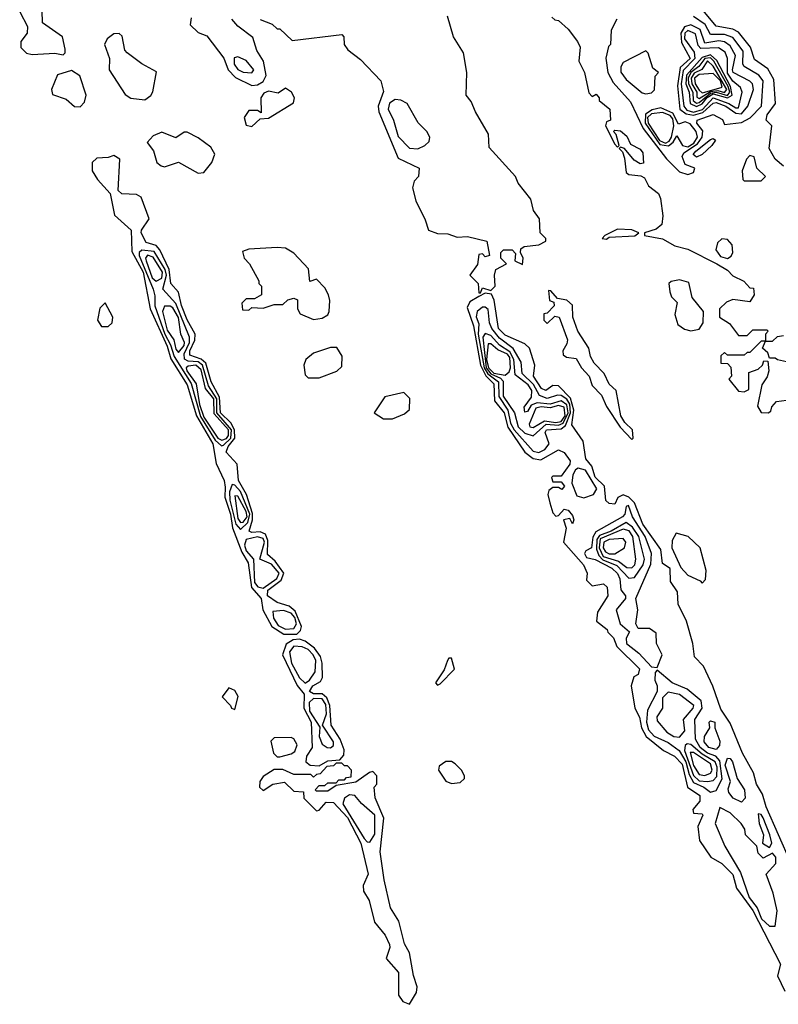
# Model space of a CAD drawing. Extents: x 2889633 to 3052318, y 540750 to 918690.
# Tile 619 of 656: x 2967420 to 2970116, y 857582 to 861083. Entities that reach past the tile are written whole.
import ezdxf

# ---------------------------------------------------------------- set-up
doc = ezdxf.new("R2010")
doc.units = 0

msp = doc.modelspace()

# ---------------------------------------------------------------- linework, layer by layer
at = {"layer": '0CON02XD'}
for points in [[(2967420.5, 861110.5), (2967448.6, 861058.6), (2967447.5, 861035), (2967424.2, 861005), (2967424.3, 860984.3), (2967444.2, 860964.2), (2967465, 860958.8), (2967545, 860963.3), (2967575, 860957.5)], [(2967575, 860957.5), (2967582.5, 860965), (2967582.5, 860977.5), (2967572.4, 861022.4), (2967501.2, 861071.2), (2967500, 861115)], [(2970135, 860562.5), (2970105, 860587.5), (2970083.8, 860625), (2970093.3, 860705), (2970072.5, 860725), (2970076.7, 860745), (2970106, 860785), (2970100.5, 860870.5), (2970078.3, 860908.3), (2970031.2, 860941.2), (2970017.5, 860985), (2969975, 861038), (2969955, 861049.4), (2969895, 861060), (2969842.7, 861122.7)], [(2968030.3, 861089.7), (2968025.8, 861065), (2968055, 861037.5), (2968085.7, 861025.7), (2968145.5, 860945.5), (2968160.8, 860905), (2968187.6, 860877.6), (2968245, 860848.8)], [(2968245, 860848.8), (2968265, 860851.2), (2968285, 860863.3), (2968295.7, 860884.3), (2968286.7, 860935), (2968262.7, 860972.7), (2968249.4, 861019.4), (2968195, 861060), (2968173.8, 861085)], [(2968275, 861083.3), (2968317, 861067), (2968335, 861050), (2968345, 861050), (2968388.3, 861008.3), (2968565, 861030), (2968571.7, 861021.7), (2968573.3, 860995), (2968586.1, 860976.1), (2968630.9, 860940.9), (2968703.3, 860865), (2968713, 860827), (2968693.8, 860775), (2968696, 860755), (2968765, 860590), (2968840, 860555), (2968837.5, 860525), (2968821.7, 860508.3), (2968816.7, 860485), (2968828.3, 860438.3), (2968861.7, 860371.7), (2968872.5, 860335), (2968905, 860322.5), (2968941.7, 860321.7), (2968975, 860310), (2969011.7, 860311.7), (2969080, 860295), (2969090, 860245), (2969075, 860240), (2969065, 860250), (2969051.7, 860248.3), (2969047, 860213), (2969020, 860175), (2969050, 860145), (2969051.7, 860111.7), (2969058.3, 860111.7), (2969065, 860130), (2969095, 860120), (2969110, 860135), (2969107.5, 860175), (2969112.5, 860195), (2969150, 860215), (2969130, 860235), (2969130, 860255), (2969140, 860265), (2969170, 860265), (2969181.7, 860251.7), (2969180, 860225), (2969207.5, 860212.5), (2969210, 860235), (2969200, 860255), (2969201.7, 860268.3), (2969213, 860277), (2969265, 860282.5), (2969290, 860295), (2969290, 860305), (2969270, 860325), (2969267.5, 860375), (2969246.7, 860405), (2969236.7, 860445), (2969191.7, 860501.7), (2969182.5, 860525), (2969088.3, 860628.3), (2969085.9, 860675.9), (2969040, 860755), (2969025, 860792.5), (2969006.7, 860815), (2969008.8, 860895), (2968998, 860965), (2968961.3, 861021.3), (2968940, 861095)], [(2969311.7, 861091.7), (2969321.7, 861081.7), (2969335, 861080), (2969369.5, 861049.5), (2969402.5, 861005), (2969412.5, 860985), (2969407.5, 860935), (2969427.5, 860895), (2969443, 860823), (2969455, 860810), (2969468.3, 860818.3), (2969480, 860805), (2969480, 860795), (2969517.5, 860765), (2969520, 860725), (2969505, 860720), (2969502.5, 860705), (2969535, 860640), (2969545, 860630), (2969550, 860635), (2969540, 860675), (2969530, 860685), (2969535, 860690), (2969555, 860687.5), (2969578.3, 860668.3), (2969590.7, 860640.7), (2969625, 860622.5), (2969635, 860610), (2969637, 860573), (2969625, 860570), (2969603.6, 860583.6), (2969570, 860625), (2969555, 860630), (2969550, 860625), (2969562.5, 860612.5), (2969570, 860590), (2969575, 860540), (2969585, 860532.5), (2969627.5, 860527.5), (2969640, 860520), (2969655, 860492.5), (2969690, 860465), (2969697, 860447), (2969705.8, 860385), (2969702.5, 860355), (2969681.7, 860338.3), (2969640, 860325), (2969640, 860315), (2969704.1, 860304.1), (2969748.3, 860278.3), (2969795, 860266.7), (2969897.5, 860215), (2969935, 860192.5), (2969955, 860172.5), (2969993, 860153), (2970015, 860130), (2970028.3, 860128.3), (2970030, 860105), (2970015, 860080), (2969955, 860087.5), (2969931.7, 860078.3), (2969907.5, 860055), (2969907.5, 860025), (2969943, 860003), (2969975, 859960), (2970005, 859960), (2970025, 859980), (2970075, 859980), (2970080, 859975), (2970070, 859965), (2970070, 859940), (2970095, 859940), (2970113, 859957), (2970135, 859960)], [(2969542.5, 861085), (2969522.5, 861045), (2969520, 860995), (2969513, 860987), (2969503.6, 860946.4), (2969510, 860895), (2969529.2, 860859.2), (2969590.7, 860790.7), (2969636.1, 860696.1), (2969718.3, 860588.3), (2969765, 860542.5), (2969795, 860532.5)], [(2969795, 860532.5), (2969815, 860540), (2969820, 860555), (2969785, 860567.5), (2969773.9, 860596.1), (2969780.9, 860609.1), (2969828.8, 860641.2), (2969845.6, 860665), (2969847.3, 860687.3), (2969826.7, 860715), (2969827.5, 860725), (2969885, 860746.2), (2969918.3, 860728.3), (2969925, 860710), (2969985, 860717.5), (2970015.6, 860734.4), (2970056, 860775), (2970062, 860865), (2970046.7, 860885), (2969995, 860916.7), (2969990, 860925), (2969990.9, 860970.9), (2969955, 861019.2), (2969925, 861030.6), (2969875, 861030), (2969856.2, 861066.2), (2969815, 861094.2)], [(2967865, 860797.5), (2967886.7, 860813.3), (2967893.6, 860826.4), (2967907, 860897), (2967855, 860926), (2967802.5, 860965), (2967794, 860974), (2967784.3, 861024.3), (2967774.1, 861034.1), (2967755, 861032.5), (2967731.2, 861015), (2967721.2, 860995), (2967740, 860945), (2967738.8, 860905), (2967795, 860816.7), (2967815, 860803.3), (2967865, 860797.5)], [(2969815, 860743.8), (2969847.5, 860752.5), (2969885, 860785.7), (2969895, 860788.1), (2969930, 860775), (2969965, 860750), (2969985, 860748.6), (2970008, 860775), (2970027.5, 860835), (2970023.8, 860855), (2970015, 860863.8), (2969956.2, 860895), (2969952.9, 860905), (2969964.3, 860955), (2969945, 860990), (2969925, 861004.2), (2969905, 861008.1), (2969855, 860999.2), (2969837.9, 861047.9), (2969805, 861064.4), (2969783.1, 861056.9), (2969770, 861035), (2969772.2, 861002.2), (2969802.9, 860945), (2969767, 860913), (2969758, 860848), (2969766.7, 860765), (2969788.3, 860748.3), (2969815, 860743.8)], [(2969815, 860754.2), (2969846.5, 860763.5), (2969885, 860805.2), (2969940.6, 860785), (2969965, 860769.5), (2969975, 860770), (2969988, 860825), (2969981.9, 860841.9), (2969955, 860864.5), (2969935, 860893.1), (2969935.7, 860945), (2969927.4, 860967.4), (2969903.3, 860983.3), (2969840.6, 860980.6), (2969831.3, 860991.3), (2969822.2, 861032.2), (2969795, 861044.5), (2969784, 861035), (2969782.4, 861015), (2969817.6, 860967.6), (2969819.7, 860945), (2969777.9, 860902.1), (2969770.8, 860855), (2969780.4, 860775), (2969791.3, 860761.3), (2969815, 860754.2)], [(2969645, 860818.8), (2969665, 860823.3), (2969676.4, 860833.6), (2969678.3, 860881.7), (2969690, 860895), (2969670, 860910), (2969653.6, 860963.6), (2969645, 860972.5), (2969565, 860930), (2969556.7, 860915), (2969556.4, 860896.4), (2969575, 860870), (2969632.7, 860822.7), (2969645, 860818.8)], [(2968245, 860893.3), (2968252.5, 860905), (2968225, 860937.5), (2968195, 860951.2), (2968182.5, 860947.5), (2968182, 860925), (2968195, 860906.2), (2968215, 860896.2), (2968245, 860893.3)], [(2969825, 860773.8), (2969845, 860783.6), (2969863.8, 860806.2), (2969885, 860819.1), (2969935, 860804.4), (2969952.4, 860815), (2969946.1, 860845), (2969897.7, 860937.7), (2969875, 860958.4), (2969845, 860948.4), (2969789.4, 860885), (2969788, 860855), (2969799.7, 860825), (2969803.4, 860785), (2969825, 860773.8)], [(2969825, 860786.2), (2969835, 860788.4), (2969875, 860821.6), (2969895.4, 860825.4), (2969935, 860813.4), (2969943.2, 860825), (2969938.3, 860845), (2969887.5, 860935), (2969875, 860947.5), (2969854.7, 860945), (2969833.1, 860916.9), (2969805.2, 860894.8), (2969795.8, 860875), (2969797.5, 860855), (2969812.7, 860825), (2969813.3, 860795), (2969825, 860786.2)], [(2969835, 860802.9), (2969875, 860827.5), (2969900.9, 860830.9), (2969925, 860823.8), (2969932.7, 860835), (2969885, 860918.1), (2969865, 860936.1), (2969844.6, 860905.4), (2969817.6, 860892.4), (2969806.5, 860875), (2969808.8, 860855), (2969826, 860825), (2969827, 860807), (2969835, 860802.9)], [(2967635, 860772.5), (2967650.7, 860789.3), (2967656.2, 860815), (2967633.6, 860883.6), (2967605, 860902.5), (2967555, 860886.7), (2967533.3, 860835), (2967537, 860817), (2967585, 860800), (2967615, 860773.8), (2967635, 860772.5)], [(2969845, 860822.3), (2969855, 860824.8), (2969917.1, 860842.9), (2969911, 860865), (2969885, 860891.5), (2969835, 860888.4), (2969818.7, 860875), (2969820.3, 860855), (2969835, 860832.2), (2969845, 860822.3)], [(2968245, 860702.5), (2968275, 860730), (2968305, 860732.5), (2968393, 860787), (2968396.7, 860805), (2968386.7, 860825), (2968365, 860838.8), (2968338.3, 860821.7), (2968305, 860828.8), (2968288.3, 860821.7), (2968277.5, 860805), (2968278.3, 860751.7), (2968265, 860760), (2968235, 860760), (2968217.5, 860735), (2968225, 860707.5), (2968245, 860702.5)], [(2968835, 860623.3), (2968860, 860635), (2968875, 860650), (2968877.5, 860665), (2968866.7, 860685), (2968835.9, 860715.9), (2968796.7, 860785), (2968775, 860796.7), (2968755, 860798.8), (2968734.4, 860785.6), (2968730, 860765), (2968748.8, 860725), (2968765, 860667.5), (2968805, 860626.2), (2968835, 860623.3)], [(2969795, 860630.6), (2969815.9, 860644.1), (2969829.3, 860665), (2969824, 860685), (2969802.8, 860712.8), (2969785, 860720), (2969761.4, 860711.4), (2969740.8, 860750.8), (2969698.9, 860768.9), (2969667.4, 860762.6), (2969643.6, 860746.4), (2969642.7, 860715), (2969695, 860639.6), (2969726, 860634), (2969742.4, 860647.6), (2969755, 860670), (2969775.8, 860635.8), (2969795, 860630.6)], [(2969715, 860644.2), (2969728.7, 860651.3), (2969737.1, 860665), (2969744.4, 860705), (2969740.7, 860730.7), (2969731.6, 860741.6), (2969705, 860753), (2969665, 860748.6), (2969651.8, 860735), (2969653.3, 860715), (2969693.7, 860653.7), (2969715, 860644.2)], [(2968055, 860537.5), (2968075, 860540), (2968103.3, 860575), (2968113.3, 860605), (2968099.5, 860629.5), (2968055, 860663.3), (2968015, 860682.5), (2968005, 860682.5), (2967975, 860663.3), (2967925, 860682.5), (2967895, 860670), (2967873.9, 860646.1), (2967896.2, 860616.2), (2967907.5, 860575), (2967923, 860563), (2967935, 860560), (2967985, 860576.7), (2968055, 860537.5)], [(2969825, 860594), (2969814, 860604), (2969822.5, 860615), (2969875, 860656.7), (2969885, 860660), (2969892.5, 860655), (2969880, 860635), (2969845, 860603.8), (2969825, 860594)], [(2968405, 858898), (2968418.8, 858911.2), (2968421.8, 858925), (2968399.7, 858979.7), (2968377.5, 858997.5), (2968335, 859011.4), (2968301.2, 859035), (2968302.5, 859055), (2968350, 859090), (2968358.8, 859115), (2968328, 859158), (2968301.3, 859181.3), (2968301.8, 859231.8), (2968293.4, 859253.4), (2968275, 859262.7), (2968245, 859259.2), (2968236.2, 859265), (2968247.8, 859305), (2968247.6, 859327.6), (2968226.4, 859395), (2968198.2, 859445), (2968192.9, 859502.9), (2968154.4, 859545), (2968161.5, 859565), (2968184.6, 859595), (2968184.1, 859625), (2968170.3, 859650.2), (2968134, 859685), (2968130.9, 859740.9), (2968100.4, 859795), (2968081.7, 859861.7), (2968065, 859876.2), (2968025, 859890), (2968024.6, 859905), (2968043, 859943), (2968044.3, 859965), (2968015, 860016.2), (2967995, 860066.7), (2967984.3, 860114.3), (2967957.5, 860145), (2967951.5, 860195), (2967918.6, 860265), (2967905, 860280), (2967870.3, 860290.3), (2967852.5, 860325), (2967853.3, 860335), (2967880, 860375), (2967852.3, 860452.3), (2967835, 860461.2), (2967783.3, 860463.3), (2967770, 860475), (2967776.4, 860586.4), (2967755, 860600), (2967735, 860592.5), (2967695, 860590), (2967677.5, 860575), (2967677.5, 860545), (2967696.7, 860515), (2967742.5, 860465), (2967757.9, 860387.9), (2967816.7, 860335), (2967818.9, 860258.9), (2967859.2, 860185), (2967884.4, 860055), (2967945, 859922), (2967957.5, 859877.5), (2968015.4, 859785), (2968048.7, 859675), (2968106.2, 859575), (2968119.1, 859505), (2968147.5, 859445), (2968151.1, 859421.1), (2968148.8, 859385), (2968169.3, 859325), (2968176.6, 859276.6), (2968209.6, 859189.6), (2968232.4, 859152.4), (2968244.6, 859064.6), (2968278.8, 859025), (2968284.4, 858985), (2968316, 858926), (2968358.7, 858898.7), (2968405, 858898)], [(2970055, 860510), (2970070, 860525), (2970040, 860555), (2970030, 860595), (2970015, 860600), (2970003.3, 860586.7), (2969987.5, 860545), (2969990, 860515), (2969995, 860510), (2970055, 860510)], [(2969505, 860302.5), (2969515, 860310), (2969606.1, 860313.9), (2969620, 860325), (2969595.9, 860335.9), (2969545, 860338), (2969500, 860315), (2969490, 860305), (2969505, 860302.5)], [(2969935, 860234.3), (2969948, 860242), (2969954.5, 860255), (2969952.5, 860282.5), (2969935, 860300.8), (2969915, 860304.2), (2969900.5, 860289.5), (2969894, 860265), (2969911.1, 860241.1), (2969935, 860234.3)], [(2968137.7, 859567.7), (2968145, 859570), (2968170.7, 859595), (2968172.6, 859625), (2968121.4, 859685), (2968121.1, 859735), (2968091.6, 859781.6), (2968069.6, 859855), (2968055, 859866.1), (2968018.9, 859868.9), (2968006.4, 859876.4), (2968005.4, 859895), (2968023.8, 859935), (2968023.6, 859953.6), (2967975, 860074.2), (2967928.8, 860125), (2967941.6, 860175), (2967937.3, 860195), (2967898.2, 860258.2), (2967855, 860262.9), (2967844.4, 860255.6), (2967844.5, 860245), (2967894.2, 860125), (2967900.8, 860100.8), (2967900.5, 860065), (2967936, 859965), (2967956.8, 859926.8), (2967969.6, 859885), (2968029.6, 859789.6), (2968062.5, 859672.5), (2968115, 859587.8), (2968137.7, 859567.7)], [(2968465, 860016.7), (2968495, 860021.2), (2968515.9, 860034.1), (2968520, 860045), (2968522.5, 860085), (2968517.5, 860105), (2968505, 860130), (2968475, 860160), (2968451.7, 860151.7), (2968447, 860197), (2968395, 860252.5), (2968365, 860270), (2968335, 860272.5), (2968235, 860267.5), (2968211.7, 860258.3), (2968217.5, 860235), (2968237.5, 860215), (2968270, 860155), (2968270, 860145), (2968280, 860135), (2968280, 860105), (2968255, 860090), (2968225, 860090), (2968210, 860075), (2968211.7, 860051.7), (2968235, 860050), (2968245, 860060), (2968285, 860057.5), (2968325, 860070), (2968355, 860070), (2968373, 860087), (2968395, 860092.5), (2968407, 860087), (2968407.5, 860055), (2968417, 860037), (2968465, 860016.7)], [(2967905, 860153.1), (2967925, 860164.4), (2967928.4, 860185), (2967895, 860238.1), (2967874.6, 860245.4), (2967867.1, 860235), (2967869.5, 860225), (2967891.2, 860165), (2967905, 860153.1)], [(2969805, 859976.2), (2969835, 859982.5), (2969848.8, 860005), (2969850, 860045), (2969810, 860095), (2969798.3, 860148.3), (2969765, 860157.5), (2969735, 860152.5), (2969727.5, 860145), (2969730, 860115), (2969737, 860097), (2969757, 860077), (2969748, 860035), (2969759.3, 859999.3), (2969782.3, 859982.3), (2969805, 859976.2)], [(2970160, 858085), (2970073.3, 858285), (2970059.4, 858329.4), (2970038.1, 858365), (2970027.5, 858405), (2969989.2, 858475), (2969945, 858582.5), (2969912.3, 858632.3), (2969883.6, 858713.6), (2969850, 858785), (2969818.3, 858818.3), (2969812.5, 858865), (2969790, 858945), (2969760, 859005), (2969758.3, 859048.3), (2969732.5, 859085), (2969731.7, 859131.7), (2969705, 859150), (2969698.8, 859198.8), (2969635, 859288.8), (2969605.3, 859365.3), (2969585, 859385.7), (2969565, 859393.8), (2969546.2, 859383.8), (2969535, 859360), (2969515, 859362.5), (2969503, 859373), (2969498.8, 859425), (2969465, 859456.7), (2969453.8, 859495), (2969431.7, 859521.7), (2969422.5, 859585), (2969382.5, 859642.5), (2969389.7, 859695), (2969377.8, 859737.7), (2969335, 859781.4), (2969315, 859782), (2969290, 859765), (2969275, 859772), (2969246, 859815), (2969251.1, 859855), (2969231.4, 859915), (2969215, 859930), (2969145, 859961.4), (2969121.4, 859985), (2969106, 860086), (2969097.5, 860107.5), (2969075, 860110), (2969051.7, 860098.3), (2969020.5, 860079.5), (2969010.8, 860059.2), (2969032.7, 859995), (2969058.1, 859855), (2969076.7, 859816.7), (2969105, 859788.8), (2969107.4, 859727.4), (2969141.5, 859685), (2969154.7, 859634.7), (2969215.8, 859545), (2969245, 859522.5), (2969271.7, 859518.3), (2969335, 859553.8), (2969355, 859543.8), (2969376.7, 859515), (2969375, 859502.5), (2969345, 859460), (2969315, 859460), (2969310, 859455), (2969315, 859440), (2969345, 859440), (2969356.7, 859425), (2969347, 859413), (2969335, 859420), (2969315, 859420), (2969300.7, 859409.3), (2969297.5, 859395), (2969303.8, 859365), (2969315, 859330), (2969325, 859317.5), (2969335, 859320), (2969355, 859342.5), (2969369.3, 859339.3), (2969385, 859320), (2969390, 859305), (2969385, 859290), (2969375, 859310), (2969352.5, 859305), (2969362.5, 859275), (2969352.5, 859225), (2969424.4, 859145), (2969436.7, 859115), (2969435, 859090), (2969455, 859070), (2969495, 859077.5), (2969507.5, 859065), (2969510, 859035), (2969473, 858977), (2969470, 858945), (2969507.5, 858915), (2969510, 858905), (2969530, 858885), (2969542.5, 858855), (2969622.5, 858775), (2969617.5, 858755), (2969603, 858747), (2969592.9, 858715), (2969605.8, 858635), (2969623.2, 858603.2), (2969630, 858565), (2969646.7, 858535), (2969707.5, 858485), (2969746.7, 858465), (2969775, 858436), (2969793.9, 858353.9), (2969836.7, 858325), (2969837.5, 858305), (2969812.5, 858275), (2969815, 858262.5), (2969845, 858260), (2969847.5, 858255), (2969830, 858215), (2969836.2, 858165), (2969876.1, 858106.1), (2969915, 858083.3), (2969954.2, 858044.2), (2969968, 857995), (2970025, 857916), (2970123.3, 857725), (2970113.6, 857683.6), (2970139.3, 857629.3)], [(2969595, 859590), (2969600, 859595), (2969597.5, 859625), (2969570.7, 859650.7), (2969556.7, 859675), (2969540, 859765), (2969515, 859787.5), (2969496.7, 859825), (2969461.2, 859861.2), (2969448.8, 859885), (2969443.3, 859915), (2969403.3, 859975), (2969386.2, 860025), (2969385, 860067.5), (2969365, 860086.2), (2969331.7, 860091.7), (2969308.3, 860118.3), (2969300, 860120), (2969302.5, 860085), (2969318.3, 860078.3), (2969320, 860065), (2969295, 860040), (2969283.3, 860036.7), (2969283.3, 860015), (2969295, 860002.5), (2969321.7, 860028.3), (2969337.5, 860025), (2969366.7, 859945), (2969365, 859930), (2969350, 859905), (2969351.7, 859891.7), (2969363.6, 859883.6), (2969398, 859878), (2969416.7, 859845), (2969443.8, 859815), (2969455, 859782.5), (2969488.3, 859748.3), (2969505, 859707.5), (2969553.9, 859633.9), (2969595, 859590)], [(2967711.7, 859991.7), (2967735, 859991.9), (2967748.6, 860005), (2967751.4, 860025), (2967723.9, 860076.1), (2967705, 860057.5), (2967696.9, 860015), (2967711.7, 859991.7)], [(2967985, 859899.2), (2968005, 859924.2), (2968006.4, 859935), (2967992.5, 859965), (2967985, 860023.8), (2967965, 860058.1), (2967955, 860064.3), (2967935, 860064), (2967927.8, 860045), (2967945, 859978.8), (2967968, 859945), (2967975, 859911.2), (2967985, 859899.2)], [(2969265, 859544.4), (2969286, 859555), (2969302, 859575), (2969288, 859615), (2969292.9, 859625), (2969345, 859628.1), (2969360, 859640), (2969377.6, 859685), (2969375.6, 859715.6), (2969365, 859733.6), (2969345, 859746.7), (2969331.9, 859748.1), (2969295, 859735.6), (2969267.3, 859747.3), (2969245.8, 859785.8), (2969205.8, 859825), (2969202.5, 859865), (2969173.9, 859913.9), (2969125, 859950.6), (2969098.1, 859985), (2969090, 860005), (2969085, 860052.5), (2969075, 860061.2), (2969065, 860060.8), (2969046, 860045), (2969043, 860027), (2969051.7, 860001.7), (2969049.6, 859965), (2969070.4, 859845), (2969083.6, 859823.6), (2969121.8, 859795), (2969122.7, 859742.7), (2969155.4, 859695), (2969165, 859648.8), (2969177.3, 859625), (2969245, 859549.2), (2969265, 859544.4)], [(2969245, 859603.8), (2969290.8, 859645), (2969335, 859641.8), (2969351.2, 859648.8), (2969369, 859685), (2969365, 859713.1), (2969345, 859728.2), (2969305, 859715.5), (2969258.7, 859721.3), (2969238.1, 859711.9), (2969225, 859690), (2969215, 859687.5), (2969212.9, 859705), (2969238.7, 859741.3), (2969240.5, 859765), (2969226.7, 859785), (2969180.6, 859820.6), (2969176, 859875), (2969162.3, 859902.3), (2969125.3, 859925.3), (2969095, 859960), (2969075, 859967.5), (2969065.6, 859954.4), (2969078.3, 859845), (2969094.3, 859824.3), (2969128.6, 859808.6), (2969138.2, 859798.2), (2969138.2, 859745), (2969178.6, 859685), (2969191.9, 859635), (2969215, 859613.1), (2969245, 859603.8)], [(2968485, 859810), (2968547, 859833), (2968565, 859850), (2968566.4, 859886.4), (2968547, 859917), (2968525, 859917.5), (2968465, 859897.5), (2968437.5, 859875), (2968430, 859855), (2968435, 859820), (2968445, 859810), (2968485, 859810)], [(2969145, 859819.1), (2969159.2, 859830.8), (2969164.8, 859845.2), (2969162, 859882), (2969153.3, 859893.3), (2969118.9, 859908.9), (2969095, 859930.8), (2969085, 859930), (2969079.1, 859875), (2969086.1, 859845), (2969105, 859826.5), (2969145, 859819.1)], [(2970145, 859866.7), (2970113, 859873), (2970105, 859880), (2970085, 859880), (2970078.3, 859898.3), (2970060, 859915), (2970070, 859940), (2970055, 859940), (2970015, 859900), (2970005, 859900), (2969995, 859890), (2969935, 859890), (2969925, 859900), (2969911.7, 859888.3), (2969911.7, 859861.7), (2969935, 859860), (2969947, 859847), (2969950, 859815), (2969940, 859805), (2969975, 859762.5), (2969995, 859760), (2970011.7, 859768.3), (2970011.7, 859828.3), (2970045, 859840), (2970060, 859855), (2970065, 859870), (2970078.3, 859868.3), (2970082.5, 859835), (2970077, 859813), (2970057.5, 859785), (2970041.7, 859708.3), (2970055, 859686.7), (2970080, 859685), (2970089.3, 859690.7), (2970093, 859707), (2970110, 859725), (2970145, 859730)], [(2968138.3, 859588.3), (2968155, 859593.8), (2968162.8, 859605), (2968161.9, 859625), (2968111.3, 859681.3), (2968110.3, 859735), (2968081.2, 859771.2), (2968065, 859838.6), (2968046.2, 859855), (2968019.1, 859850.9), (2968011.9, 859845), (2968013.8, 859835), (2968047.7, 859787.7), (2968059.2, 859715), (2968075, 859670), (2968125, 859594.6), (2968138.3, 859588.3)], [(2968713.6, 859663.6), (2968745, 859663.8), (2968788.3, 859681.7), (2968805, 859697.5), (2968806.7, 859736.7), (2968785, 859758), (2968717.7, 859742.3), (2968680, 859685), (2968713.6, 859663.6)], [(2969245, 859632.9), (2969285, 859656.7), (2969325, 859651), (2969345, 859654.8), (2969358.5, 859675), (2969355.6, 859705.6), (2969335, 859711.3), (2969305, 859702.8), (2969273.4, 859706.6), (2969255, 859701.8), (2969231.2, 859645), (2969233.3, 859635), (2969245, 859632.9)], [(2969425, 859382.5), (2969459.2, 859395), (2969471.1, 859415), (2969430.8, 859480.8), (2969405, 859488.1), (2969395, 859482.5), (2969385.5, 859465), (2969382.7, 859435), (2969400.4, 859390.4), (2969425, 859382.5)], [(2968205, 859270.8), (2968231.3, 859295), (2968238.1, 859325), (2968205.4, 859405), (2968185, 859428), (2968175, 859430), (2968166.2, 859403.8), (2968166.8, 859375), (2968188.8, 859288.8), (2968205, 859270.8)], [(2968205, 859295.6), (2968215, 859296.4), (2968228.4, 859315), (2968225.7, 859335), (2968195, 859388.8), (2968185, 859390), (2968195, 859310), (2968205, 859295.6)], [(2969685, 858780), (2969703.3, 858825), (2969683.8, 858865), (2969682, 858902), (2969658.3, 858918.3), (2969618.3, 858918.3), (2969610, 858935), (2969616.7, 858985), (2969610, 859025), (2969663.4, 859146.6), (2969665.7, 859185), (2969642.5, 859245), (2969597.5, 859315), (2969584.1, 859355.9), (2969575, 859352.5), (2969571.2, 859325), (2969562, 859315), (2969467.6, 859262.4), (2969456.6, 859243.4), (2969452.5, 859205), (2969432.5, 859195), (2969427.5, 859185), (2969435, 859171.2), (2969465, 859163.8), (2969525, 859132.9), (2969545, 859114), (2969552.9, 859095), (2969556.1, 859056.1), (2969572.5, 859035), (2969572.5, 859025), (2969540, 858985), (2969553.8, 858935), (2969587, 858907), (2969575.8, 858884.2), (2969577.1, 858865), (2969620.7, 858830.7), (2969665, 858782.5), (2969685, 858780)], [(2969585, 859097.1), (2969605, 859099.2), (2969635.7, 859145), (2969640.8, 859165), (2969620.6, 859245), (2969598.3, 859278.3), (2969575, 859295.6), (2969522, 859265), (2969480.8, 859249.2), (2969471.2, 859235), (2969470.6, 859200.6), (2969478.2, 859178.2), (2969492.7, 859162.7), (2969541.9, 859141.9), (2969585, 859097.1)], [(2969595, 859133.8), (2969606, 859145), (2969610, 859165), (2969599.1, 859245), (2969585.9, 859265.9), (2969565, 859271.8), (2969483.2, 859236.8), (2969479.2, 859205), (2969494.2, 859174.2), (2969548, 859158), (2969577.5, 859135), (2969595, 859133.8)], [(2969845, 859080), (2969857, 859093), (2969860, 859125), (2969838, 859205), (2969795.7, 859245.7), (2969753, 859257), (2969738.3, 859231.7), (2969737.5, 859205), (2969770, 859135), (2969795, 859107.5), (2969838.3, 859088.3), (2969845, 859080)], [(2968285, 859061.9), (2968333.7, 859096.3), (2968342.7, 859115), (2968315, 859147.3), (2968273.8, 859165), (2968290.6, 859225), (2968285, 859238.9), (2968265, 859244.6), (2968225.5, 859234.5), (2968219.5, 859215), (2968225.5, 859195), (2968250.8, 859165), (2968255, 859082), (2968266.9, 859066.9), (2968285, 859061.9)], [(2969515, 859183.4), (2969535, 859183.7), (2969570, 859205), (2969573.8, 859225), (2969565, 859238.2), (2969515, 859234.8), (2969495.9, 859225), (2969494.1, 859205), (2969501.4, 859191.4), (2969515, 859183.4)], [(2968365, 858916.2), (2968395, 858918.9), (2968404.5, 858935.5), (2968397.7, 858957.7), (2968385, 858973.1), (2968357.5, 858982.5), (2968320.5, 858979.5), (2968321.9, 858955), (2968338.9, 858928.9), (2968365, 858916.2)], [(2968485, 858430), (2968515, 858447.5), (2968558.3, 858451.7), (2968571.7, 858468.3), (2968573, 858487), (2968559.4, 858525), (2968526.7, 858575), (2968522, 858645), (2968511.8, 858671.8), (2968495, 858685.7), (2968465, 858685.7), (2968450, 858695), (2968461.9, 858715), (2968489.6, 858730.4), (2968496.2, 858743.8), (2968495.5, 858795), (2968488.9, 858818.9), (2968468, 858848), (2968435, 858873.1), (2968415, 858880), (2968391.7, 858878.3), (2968367.6, 858862.4), (2968354.3, 858825), (2968406, 858716), (2968431.2, 858685), (2968430, 858635), (2968456.5, 858585), (2968459.2, 858495), (2968440, 858465), (2968437.5, 858445), (2968453, 858433), (2968485, 858430)], [(2968435, 858724), (2968450, 858735), (2968470, 858765), (2968472.2, 858805), (2968463.3, 858825), (2968445, 858844.4), (2968423.8, 858853.8), (2968395, 858855.5), (2968378.9, 858835), (2968386.4, 858795), (2968415, 858743.3), (2968435, 858724)], [(2968905, 858717.5), (2968915, 858721.2), (2968965.9, 858774.1), (2968955, 858812.5), (2968945, 858812.5), (2968940, 858805), (2968928.3, 858771.7), (2968897.5, 858725), (2968905, 858717.5)], [(2969875, 858336.7), (2969895, 858342.5), (2969916.5, 858383.5), (2969907.9, 858447.9), (2969894.1, 858464.1), (2969865, 858475.5), (2969838.1, 858495), (2969821.9, 858525), (2969820, 858595), (2969845.8, 858635), (2969841.9, 858661.9), (2969792.7, 858702.7), (2969738.8, 858725), (2969685, 858770), (2969678.3, 858761.7), (2969676.7, 858735), (2969686, 858715), (2969685.7, 858695), (2969651.7, 858628.3), (2969648.1, 858585), (2969655, 858558.8), (2969675, 858535.8), (2969725, 858512.9), (2969764.3, 858485), (2969787.5, 858445), (2969799.2, 858399.2), (2969815, 858370.6), (2969851.2, 858355), (2969875, 858336.7)], [(2968185, 858630), (2968196.4, 858676.4), (2968185, 858697.5), (2968163, 858707), (2968140, 858675), (2968170, 858645), (2968172.5, 858635), (2968185, 858630)], [(2969765, 858532.5), (2969783.3, 858555), (2969778.8, 858595), (2969814, 858635), (2969815.8, 858645), (2969765, 858684.2), (2969725, 858692), (2969705, 858672.5), (2969704, 858635), (2969684, 858605), (2969685, 858590), (2969719.5, 858549.5), (2969745, 858534), (2969765, 858532.5)], [(2968525, 858493.8), (2968535, 858502.5), (2968535.8, 858515), (2968496.7, 858575), (2968510.7, 858615), (2968508.3, 858648.3), (2968495, 858668.5), (2968465, 858670), (2968448.5, 858655), (2968449.7, 858625), (2968487.5, 858567.5), (2968484.3, 858534.3), (2968495, 858507.5), (2968512.5, 858495), (2968525, 858493.8)], [(2969895, 858488.8), (2969868.8, 858495), (2969852, 858515), (2969853.8, 858535), (2969872.5, 858565), (2969870, 858585), (2969875, 858590), (2969890, 858585), (2969890, 858565), (2969907.7, 858517.7), (2969907.5, 858502.5), (2969895, 858488.8)], [(2968345, 858462.5), (2968385, 858472.5), (2968398.3, 858481.7), (2968406, 858505), (2968395, 858526.7), (2968385, 858531.2), (2968325, 858530), (2968312.5, 858517.5), (2968322.5, 858475), (2968335, 858462.5), (2968345, 858462.5)], [(2969865, 858374.4), (2969885, 858378.1), (2969898.1, 858391.9), (2969898.9, 858425), (2969891.8, 858445), (2969845, 858471.2), (2969805, 858505.8), (2969792, 858508), (2969785, 858502.5), (2969782.3, 858485), (2969815, 858395.7), (2969835, 858377.3), (2969865, 858374.4)], [(2969855, 858396), (2969875, 858403.8), (2969880.8, 858415), (2969875, 858437.5), (2969815, 858477.5), (2969802.8, 858477.2), (2969815, 858431.2), (2969835, 858400), (2969855, 858396)], [(2968955, 858367.5), (2968985, 858370.8), (2969001.2, 858385), (2969000.8, 858395), (2968990.8, 858415), (2968967.9, 858437.9), (2968955, 858446), (2968935, 858446), (2968910.8, 858429.2), (2968908.8, 858415), (2968935, 858376), (2968955, 858367.5)], [(2969985, 858301.2), (2969955.7, 858315.7), (2969940, 858335), (2969938, 858348), (2969946.7, 858375), (2969927.5, 858432.5), (2969935, 858457.5), (2969945, 858456.7), (2969953.8, 858445), (2969970, 858385), (2969995.5, 858345.5), (2969998, 858315), (2969985, 858301.2)], [(2968805, 857582.5), (2968830, 857625), (2968832.5, 857645), (2968819.2, 857685), (2968805.7, 857765), (2968787.9, 857797.9), (2968767.9, 857877.9), (2968737.8, 857925), (2968715.7, 858025), (2968701.2, 858125), (2968714.1, 858244.1), (2968683, 858317), (2968680, 858355), (2968690, 858365), (2968690, 858395), (2968675, 858410), (2968663, 858407), (2968615, 858372.5), (2968545, 858360), (2968515, 858340), (2968475, 858340), (2968470, 858345), (2968485, 858360), (2968505, 858360), (2968515, 858370), (2968545, 858370), (2968555, 858380), (2968575, 858380), (2968581.7, 858388.3), (2968598.3, 858391.7), (2968600, 858415), (2968585, 858430), (2968575, 858430), (2968565, 858440), (2968545, 858440), (2968535, 858430), (2968511.7, 858428.3), (2968488.3, 858401.7), (2968475, 858400), (2968465, 858390), (2968455, 858400), (2968395, 858400), (2968355, 858417.5), (2968325, 858416.7), (2968285, 858392.5), (2968273.8, 858375), (2968272.5, 858355), (2968285, 858342.5), (2968320, 858365), (2968361.7, 858371.7), (2968395, 858340), (2968428.3, 858338.3), (2968430, 858315), (2968475, 858270), (2968485, 858272.5), (2968509.3, 858300.7), (2968535, 858300), (2968585, 858246.9), (2968632.2, 858155), (2968658.6, 858045), (2968640.8, 858005), (2968642, 857985), (2968662.1, 857952.1), (2968681.2, 857875), (2968718.7, 857828.7), (2968734, 857795), (2968736.1, 857783.9), (2968722.5, 857745), (2968766.2, 857695), (2968766.7, 857615), (2968782.3, 857592.3), (2968805, 857582.5)], [(2968665, 858158.8), (2968682.1, 858187.9), (2968682.5, 858255), (2968635, 858296), (2968611.2, 858325), (2968592.4, 858327.6), (2968574, 858315), (2968568.6, 858295), (2968645, 858172), (2968655, 858160), (2968665, 858158.8)], [(2970105, 857860), (2970112, 857915), (2970097.3, 857977.3), (2970072.5, 858045), (2970107, 858083), (2970107.5, 858105), (2970095, 858120), (2970061.7, 858101.7), (2970045, 858120), (2970040, 858145), (2970000, 858185), (2969996.7, 858205), (2969983.8, 858225), (2969945, 858263.3), (2969908.3, 858281.7), (2969891.2, 858225), (2969926.2, 858145), (2969981.3, 858051.3), (2970012.6, 857962.6), (2970041.5, 857925), (2970056.9, 857886.9), (2970085, 857860), (2970105, 857860)], [(2970085, 858140), (2970092.5, 858155), (2970086, 858185), (2970062.5, 858245), (2970055, 858257.5), (2970045, 858260), (2970047.5, 858225), (2970063.3, 858185), (2970060, 858155), (2970085, 858140)]]:
    msp.add_lwpolyline(points, dxfattribs=at)

doc.saveas('drawing.dxf')
